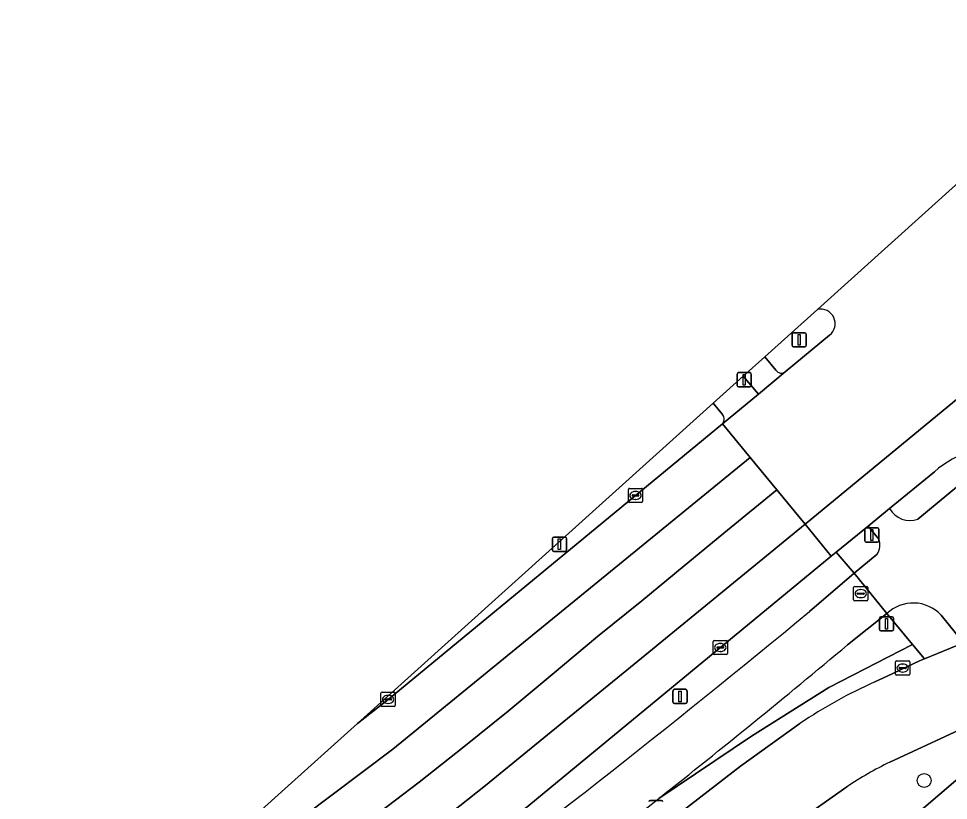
# Model space of a CAD drawing. Extents: x 157793 to 159380, y 380877 to 382313.
# Drawn here: x 159128.8 to 159194, y 382161.1 to 382215.9 of the extents above; entities that cross this region are included whole.
import ezdxf

# ---------------------------------------------------------------- set-up
doc = ezdxf.new("R2010")
doc.units = 0
for name, color, linetype in [('IMGEO_Berm_groen', 7, 'Continuous'), ('IMGEO_Boom', 7, 'Continuous'), ('IMGEO_Fietspad_gesloten', 7, 'Continuous'), ('IMGEO_Groenvoorziening', 7, 'Continuous'), ('IMGEO_Kolk', 7, 'Continuous'), ('IMGEO_Lichtmast', 7, 'Continuous'), ('IMGEO_Rijbaan_lokaal_open', 7, 'Continuous'), ('IMGEO_Rijbaan_regionaal_gesloten', 7, 'Continuous'), ('IMGEO_Rioolput', 7, 'Continuous'), ('IMGEO_Verkeersbordpaal', 7, 'Continuous'), ('IMGEO_Verkeerseiland_gesloten', 7, 'Continuous'), ('IMGEO_Verkeerseiland_groen', 7, 'Continuous'), ('IMGEO_Verkeersregelinstallatiepaal', 7, 'Continuous'), ('IMGEO_Voetpad_open', 7, 'Continuous')]:
    doc.layers.add(name, color=color, linetype=linetype)

msp = doc.modelspace()

# ---------------------------------------------------------------- linework, layer by layer
at = {"layer": 'IMGEO_Berm_groen'}
for points in [[(159178.147, 382188.158), (159177.504, 382188.944), (159152.529, 382166.459)], [(159152.529, 382166.459), (159152.53, 382166.46), (159154.689, 382168.153), (159178.146, 382187.493)], [(159184.269, 382174.321), (159187.406, 382177.016), (159186.127, 382178.492), (159185.792, 382178.216), (159163.758, 382160.057), (159156.408, 382154.416), (159153.13, 382152.042)], [(159191.487, 382172.013), (159189.689, 382174.171), (159186.93, 382171.976)], [(159188.849, 382169.375), (159189.707, 382169.79), (159191.985, 382170.848), (159192.336, 382170.994), (159191.487, 382172.013), (159185.623, 382168.981), (159180.193, 382165.568), (159173.698, 382161.203)], [(159173.698, 382161.203), (159180.193, 382165.568), (159185.623, 382168.981), (159191.487, 382172.013)], [(159175.394, 382160.36), (159179.419, 382163.466), (159183.593, 382166.453)]]:
    msp.add_lwpolyline(points, dxfattribs=at)
for centre, radius, start, end in [((159177.813, 382187.826), 0.471, 314.98018, 44.8475), ((158688.067, 382775.09), 779.192, 306.755074, 309.554815), ((158773.385, 382666.403), 644.575, 308.392817, 309.90957), ((159202.068, 382139.409), 32.752, 113.80385, 124.33868), ((158773.585, 382665.778), 643.961, 306.443267, 308.413394)]:
    msp.add_arc(centre, radius, start, end, dxfattribs=at)
at = {"layer": 'IMGEO_Boom'}
msp.add_circle((159192.312, 382162.454), 0.489, dxfattribs=at)
at = {"layer": 'IMGEO_Fietspad_gesloten'}
for points in [[(159212.635, 382198.587), (159212.071, 382198.099), (159197.001, 382185.065), (159196.888, 382184.968), (159191.87, 382180.801)], [(159181.121, 382192.2), (159179.618, 382190.847), (159179.618, 382190.847), (159180.672, 382189.571), (159182.565, 382191.145)], [(159181.907, 382191.264), (159181.121, 382192.2)], [(159189.888, 382181.545), (159188.373, 382180.322), (159189.132, 382179.402)], [(159189.007, 382178.343), (159187.406, 382177.016), (159189.689, 382174.171)], [(159186.93, 382171.976), (159189.689, 382174.171), (159187.406, 382177.016), (159184.269, 382174.321)], [(159193.499, 382174.064), (159195.081, 382172.126), (159196.817, 382172.943), (159194.854, 382175.765)]]:
    msp.add_lwpolyline(points, dxfattribs=at)
for centre, radius, start, end in [((159182.292, 382191.516), 0.46, 213.18344, 306.31416), ((159191.324, 382182.357), 1.649, 209.50046, 289.34944), ((159188.043, 382178.994), 1.163, 325.97841, 20.55797), ((159191.542, 382172.254), 2.666, 42.75568, 134.02698), ((158688.067, 382775.09), 779.192, 306.755074, 309.554815), ((158773.385, 382666.403), 644.575, 308.392817, 309.90957), ((158773.585, 382665.778), 643.961, 306.443267, 308.413394)]:
    msp.add_arc(centre, radius, start, end, dxfattribs=at)
at = {"layer": 'IMGEO_Groenvoorziening'}
for points in [[(159192.284, 382160.529), (159204.961, 382171.376), (159204.827, 382171.537), (159202.965, 382170.17)], [(159196.054, 382166.611), (159189.895, 382163.746)], [(159186.877, 382162.015), (159183.459, 382159.596)]]:
    msp.add_lwpolyline(points, dxfattribs=at)
msp.add_arc((159202.98, 382137.435), 29.385, 116.4429, 123.2307, dxfattribs=at)
at = {"layer": 'IMGEO_Kolk'}
for p, q in [((159171.549, 382182.041), (159171.549, 382182.893)), ((159171.624, 382182.967), (159172.476, 382182.967)), ((159171.808, 382182.461), (159171.808, 382182.473)), ((159172.246, 382182.424), (159171.848, 382182.424)), ((159171.851, 382182.51), (159172.249, 382182.51)), ((159172.037, 382182.747), (159172.062, 382182.747)), ((159172.292, 382182.473), (159172.292, 382182.461)), ((159172.55, 382182.893), (159172.55, 382182.041)), ((159172.476, 382181.967), (159171.624, 382181.967)), ((159172.06, 382182.187), (159172.035, 382182.187)), ((159177.501, 382171.37), (159177.501, 382172.222)), ((159177.576, 382172.296), (159178.428, 382172.296)), ((159177.989, 382172.076), (159178.014, 382172.076)), ((159178.502, 382172.222), (159178.502, 382171.37)), ((159177.76, 382171.79), (159177.76, 382171.802)), ((159178.198, 382171.753), (159177.8, 382171.753)), ((159177.803, 382171.839), (159178.201, 382171.839)), ((159178.012, 382171.516), (159177.987, 382171.516)), ((159178.244, 382171.802), (159178.244, 382171.79)), ((159178.428, 382171.296), (159177.576, 382171.296)), ((159190.302, 382169.929), (159190.302, 382170.781)), ((159190.377, 382170.855), (159191.229, 382170.855)), ((159191.303, 382170.781), (159191.303, 382169.929)), ((159190.561, 382170.349), (159190.561, 382170.361)), ((159190.999, 382170.312), (159190.601, 382170.312)), ((159190.604, 382170.398), (159191.002, 382170.398)), ((159190.813, 382170.075), (159190.788, 382170.075)), ((159190.79, 382170.635), (159190.815, 382170.635)), ((159191.045, 382170.361), (159191.045, 382170.349)), ((159191.229, 382169.855), (159190.377, 382169.855)), ((159154.188, 382167.727), (159154.188, 382168.579)), ((159154.263, 382168.653), (159155.115, 382168.653)), ((159154.447, 382168.147), (159154.447, 382168.159)), ((159154.885, 382168.11), (159154.487, 382168.11)), ((159154.49, 382168.196), (159154.888, 382168.196)), ((159154.676, 382168.433), (159154.701, 382168.433)), ((159154.931, 382168.159), (159154.931, 382168.147)), ((159155.189, 382168.579), (159155.189, 382167.727)), ((159155.115, 382167.653), (159154.263, 382167.653)), ((159154.699, 382167.873), (159154.674, 382167.873))]:
    msp.add_line(p, q, dxfattribs=at)
for points in [[(159171.549, 382182.041), (159171.549, 382182.893)], [(159171.624, 382182.967), (159172.476, 382182.967)], [(159172.55, 382182.893), (159172.55, 382182.041)], [(159172.476, 382181.967), (159171.624, 382181.967)], [(159177.501, 382171.37), (159177.501, 382172.222)], [(159177.576, 382172.296), (159178.428, 382172.296)], [(159178.502, 382172.222), (159178.502, 382171.37)], [(159178.428, 382171.296), (159177.576, 382171.296)], [(159190.302, 382169.929), (159190.302, 382170.781)], [(159190.377, 382170.855), (159191.229, 382170.855)], [(159191.303, 382170.781), (159191.303, 382169.929)], [(159191.229, 382169.855), (159190.377, 382169.855)], [(159154.188, 382167.727), (159154.188, 382168.579)], [(159154.263, 382168.653), (159155.115, 382168.653)], [(159155.189, 382168.579), (159155.189, 382167.727)], [(159155.115, 382167.653), (159154.263, 382167.653)]]:
    msp.add_lwpolyline(points, dxfattribs=at)
for centre, radius, start, end in [((159171.626, 382182.891), 0.0765, 91.55205, 178.44795), ((159171.626, 382182.891), 0.0765, 91.55205, 178.44795), ((159171.848, 382182.47), 0.0403, 85.87752, 175.75265), ((159171.845, 382182.46), 0.0366, 178.93798, 274.71019), ((159172.249, 382182.467), 0.043, 264.86636, 352.45326), ((159172.253, 382182.472), 0.0386, 1.73085, 96.63898), ((159172.474, 382182.891), 0.0765, 1.55205, 88.44795), ((159172.474, 382182.891), 0.0765, 1.55205, 88.44795), ((159171.626, 382182.043), 0.0765, 181.55205, 268.44795), ((159171.626, 382182.043), 0.0765, 181.55205, 268.44795), ((159172.474, 382182.043), 0.0765, 271.55205, 358.44795), ((159172.474, 382182.043), 0.0765, 271.55205, 358.44795), ((159177.578, 382172.22), 0.0765, 91.55205, 178.44795), ((159177.578, 382172.22), 0.0765, 91.55205, 178.44795), ((159178.426, 382172.22), 0.0765, 1.55205, 88.44795), ((159178.426, 382172.22), 0.0765, 1.55205, 88.44795), ((159177.578, 382171.372), 0.0765, 181.55205, 268.44795), ((159177.578, 382171.372), 0.0765, 181.55205, 268.44795), ((159177.8, 382171.799), 0.0403, 85.87752, 175.75265), ((159177.797, 382171.789), 0.0366, 178.93798, 274.71019), ((159178.201, 382171.796), 0.043, 264.86636, 352.45326), ((159178.205, 382171.801), 0.0386, 1.73085, 96.63898), ((159178.426, 382171.372), 0.0765, 271.55205, 358.44795), ((159178.426, 382171.372), 0.0765, 271.55205, 358.44795), ((159190.379, 382170.779), 0.0765, 91.55205, 178.44795), ((159190.379, 382170.779), 0.0765, 91.55205, 178.44795), ((159191.227, 382170.779), 0.0765, 1.55205, 88.44795), ((159191.227, 382170.779), 0.0765, 1.55205, 88.44795), ((159190.601, 382170.358), 0.0403, 85.87752, 175.75265), ((159190.598, 382170.348), 0.0366, 178.93798, 274.71019), ((159191.002, 382170.355), 0.043, 264.86636, 352.45326), ((159191.006, 382170.36), 0.0386, 1.73085, 96.63898), ((159190.379, 382169.931), 0.0765, 181.55205, 268.44795), ((159190.379, 382169.931), 0.0765, 181.55205, 268.44795), ((159191.227, 382169.931), 0.0765, 271.55205, 358.44795), ((159191.227, 382169.931), 0.0765, 271.55205, 358.44795), ((159154.265, 382168.577), 0.0765, 91.55205, 178.44795), ((159154.265, 382168.577), 0.0765, 91.55205, 178.44795), ((159154.487, 382168.156), 0.0403, 85.87752, 175.75265), ((159154.484, 382168.146), 0.0366, 178.93798, 274.71019), ((159154.888, 382168.153), 0.043, 264.86636, 352.45326), ((159154.892, 382168.158), 0.0386, 1.73085, 96.63898), ((159155.113, 382168.577), 0.0765, 1.55205, 88.44795), ((159155.113, 382168.577), 0.0765, 1.55205, 88.44795), ((159154.265, 382167.729), 0.0765, 181.55205, 268.44795), ((159154.265, 382167.729), 0.0765, 181.55205, 268.44795), ((159155.113, 382167.729), 0.0765, 271.55205, 358.44795), ((159155.113, 382167.729), 0.0765, 271.55205, 358.44795)]:
    msp.add_arc(centre, radius, start, end, dxfattribs=at)
for centre, major_axis, ratio, start_param, end_param in [((159172.036, 382182.467), (-0.387, 0.002), 0.722429, 4.712389, 7.853982), ((159172.061, 382182.467), (-0.39, 0.002), 0.717154, 1.570796, 4.712389), ((159177.988, 382171.796), (-0.387, 0.002), 0.722429, 4.712389, 7.853982), ((159178.013, 382171.796), (-0.39, 0.002), 0.717154, 1.570796, 4.712389), ((159190.789, 382170.355), (-0.387, 0.002), 0.722429, 4.712389, 7.853982), ((159190.814, 382170.355), (-0.39, 0.002), 0.717154, 1.570796, 4.712389), ((159154.675, 382168.153), (-0.387, 0.002), 0.722429, 4.712389, 7.853982), ((159154.7, 382168.153), (-0.39, 0.002), 0.717154, 1.570796, 4.712389)]:
    msp.add_ellipse(centre, major_axis=major_axis, ratio=ratio, start_param=start_param, end_param=end_param, dxfattribs=at)
at = {"layer": 'IMGEO_Lichtmast'}
for p, q in [((159189.267, 382173.956), (159190.057, 382173.956)), ((159190.057, 382173.956), (159189.267, 382173.956)), ((159189.167, 382173.056), (159189.167, 382173.856)), ((159189.167, 382173.856), (159189.167, 382173.056)), ((159190.157, 382173.856), (159190.157, 382173.056)), ((159190.157, 382173.056), (159190.157, 382173.856)), ((159190.057, 382172.956), (159189.267, 382172.956)), ((159189.267, 382172.956), (159190.057, 382172.956)), ((159173.077, 382161.062), (159173.867, 382161.062)), ((159173.867, 382161.062), (159173.077, 382161.062))]:
    msp.add_line(p, q, dxfattribs=at)
msp.add_lwpolyline([(159189.587, 382173.831), (159189.737, 382173.831), (159189.737, 382173.081), (159189.587, 382173.081), (159189.587, 382173.831)], dxfattribs=at)
for centre, start, end in [((159189.267, 382173.856), 90, 180), ((159189.267, 382173.856), 90, 180), ((159190.057, 382173.856), 0, 90), ((159190.057, 382173.856), 360, 90), ((159189.267, 382173.056), 180, 270), ((159189.267, 382173.056), 180, 270), ((159190.057, 382173.056), 270, 0), ((159190.057, 382173.056), 270, 0), ((159173.077, 382160.962), 90, 180), ((159173.077, 382160.962), 90, 180), ((159173.867, 382160.962), 0, 90), ((159173.867, 382160.962), 360, 90)]:
    msp.add_arc(centre, 0.1, start, end, dxfattribs=at)
at = {"layer": 'IMGEO_Rijbaan_lokaal_open'}
for points in [[(159196.817, 382172.943), (159195.081, 382172.126), (159192.336, 382170.994), (159191.985, 382170.848), (159189.707, 382169.79), (159188.849, 382169.375)], [(159183.593, 382166.453), (159179.419, 382163.466), (159175.394, 382160.36)], [(159189.895, 382163.746), (159196.054, 382166.611)], [(159145.795, 382138.149), (159128.755, 382126.376), (159131.818, 382121.802), (159135.917, 382124.601), (159151.447, 382135.476), (159158.657, 382140.702), (159166.456, 382146.499), (159183.459, 382159.596), (159186.877, 382162.015)]]:
    msp.add_lwpolyline(points, dxfattribs=at)
for centre, radius, start, end in [((159202.068, 382139.409), 32.752, 113.80385, 124.33868), ((159202.98, 382137.435), 29.385, 116.4429, 123.2307)]:
    msp.add_arc(centre, radius, start, end, dxfattribs=at)
at = {"layer": 'IMGEO_Rijbaan_regionaal_gesloten'}
for points in [[(159202.121, 382206.64), (159205.617, 382209.46), (159207.628, 382210.989), (159210.119, 382213.093), (159208.181, 382215.197), (159208.18, 382215.198), (159207.494, 382215.943), (159184.822, 382195.532)], [(159185.668, 382193.716), (159182.565, 382191.145), (159180.672, 382189.571), (159178.146, 382187.493), (159180.096, 382185.126), (159181.966, 382182.858), (159183.954, 382180.445), (159214.319, 382205.464), (159215.579, 382206.507), (159215.672, 382206.584), (159213.699, 382208.963), (159211.852, 382211.192), (159209.293, 382209.088), (159207.148, 382207.667)], [(159213.523, 382204.54), (159214.319, 382205.464), (159183.954, 382180.445), (159185.792, 382178.216), (159186.127, 382178.492), (159188.373, 382180.322), (159189.888, 382181.545), (159193.036, 382184.138)], [(159131.292, 382148.718), (159135.25, 382151.178), (159138.747, 382153.243), (159142.049, 382155.309), (159145.288, 382157.474), (159148.687, 382159.885), (159155.024, 382164.659), (159180.096, 382185.126), (159178.146, 382187.493), (159154.689, 382168.153), (159152.53, 382166.46), (159152.529, 382166.459), (159141.168, 382156.231), (159137.548, 382154.205)], [(159153.545, 382159.807), (159156.868, 382162.336), (159160.001, 382164.825), (159163.118, 382167.334), (159166.192, 382169.895), (159169.391, 382172.56), (159172.492, 382175.074), (159175.458, 382177.531), (159178.506, 382180.026), (159181.966, 382182.858), (159180.096, 382185.126), (159155.024, 382164.659), (159148.687, 382159.885)], [(159158.478, 382159.698), (159161.532, 382162.118), (159164.723, 382164.722), (159167.914, 382167.327), (159171.445, 382170.209), (159183.954, 382180.445), (159181.966, 382182.858), (159178.506, 382180.026), (159175.458, 382177.531), (159172.492, 382175.074), (159169.391, 382172.56), (159166.192, 382169.895), (159163.118, 382167.334), (159160.001, 382164.825), (159156.868, 382162.336), (159153.545, 382159.807)], [(159185.792, 382178.216), (159183.954, 382180.445), (159171.445, 382170.209), (159167.914, 382167.327), (159164.723, 382164.722), (159161.532, 382162.118), (159158.478, 382159.698), (159155.224, 382157.192), (159151.991, 382154.753), (159148.693, 382152.402), (159145.511, 382150.133), (159141.87, 382147.736), (159138.593, 382145.657), (159135.725, 382143.942)], [(159153.13, 382152.042), (159156.408, 382154.416), (159163.758, 382160.057), (159185.792, 382178.216)]]:
    msp.add_lwpolyline(points, dxfattribs=at)
for centre, radius, start, end in [((159185.034, 382194.526), 1.028, 308.07259, 101.88517), ((159185.042, 382194.509), 1.046, 102.11618, 102.13403), ((159197.649, 382178.89), 6.987, 106.52522, 131.3206)]:
    msp.add_arc(centre, radius, start, end, dxfattribs=at)
at = {"layer": 'IMGEO_Rioolput'}
for p, q in [((159187.361, 382175.152), (159187.361, 382176.004)), ((159187.436, 382176.078), (159188.288, 382176.078)), ((159188.362, 382176.004), (159188.362, 382175.152)), ((159187.62, 382175.572), (159187.62, 382175.584)), ((159188.058, 382175.535), (159187.66, 382175.535)), ((159187.663, 382175.621), (159188.061, 382175.621)), ((159187.872, 382175.298), (159187.847, 382175.298)), ((159187.849, 382175.858), (159187.874, 382175.858)), ((159188.104, 382175.584), (159188.104, 382175.572)), ((159188.288, 382175.078), (159187.436, 382175.078))]:
    msp.add_line(p, q, dxfattribs=at)
for points in [[(159187.361, 382175.152), (159187.361, 382176.004)], [(159187.436, 382176.078), (159188.288, 382176.078)], [(159188.362, 382176.004), (159188.362, 382175.152)], [(159188.288, 382175.078), (159187.436, 382175.078)]]:
    msp.add_lwpolyline(points, dxfattribs=at)
for centre, radius, start, end in [((159187.438, 382176.002), 0.0765, 91.55205, 178.44795), ((159187.438, 382176.002), 0.0765, 91.55205, 178.44795), ((159188.286, 382176.002), 0.0765, 1.55205, 88.44795), ((159188.286, 382176.002), 0.0765, 1.55205, 88.44795), ((159187.66, 382175.581), 0.0403, 85.87752, 175.75265), ((159187.657, 382175.571), 0.0366, 178.93798, 274.71019), ((159188.061, 382175.578), 0.043, 264.86636, 352.45326), ((159188.065, 382175.583), 0.0386, 1.73085, 96.63898), ((159187.438, 382175.154), 0.0765, 181.55205, 268.44795), ((159187.438, 382175.154), 0.0765, 181.55205, 268.44795), ((159188.286, 382175.154), 0.0765, 271.55205, 358.44795), ((159188.286, 382175.154), 0.0765, 271.55205, 358.44795)]:
    msp.add_arc(centre, radius, start, end, dxfattribs=at)
for centre, major_axis, ratio, start_param, end_param in [((159187.848, 382175.578), (-0.387, 0.002), 0.722429, 4.712389, 7.853982), ((159187.873, 382175.578), (-0.39, 0.002), 0.717154, 1.570796, 4.712389)]:
    msp.add_ellipse(centre, major_axis=major_axis, ratio=ratio, start_param=start_param, end_param=end_param, dxfattribs=at)
at = {"layer": 'IMGEO_Verkeersbordpaal'}
for p, q in [((159166.215, 382178.638), (159166.215, 382179.438)), ((159166.215, 382179.438), (159166.215, 382178.638)), ((159166.315, 382179.538), (159167.105, 382179.538)), ((159167.105, 382179.538), (159166.315, 382179.538)), ((159167.205, 382179.438), (159167.205, 382178.638)), ((159167.205, 382178.638), (159167.205, 382179.438)), ((159167.105, 382178.538), (159166.315, 382178.538)), ((159166.315, 382178.538), (159167.105, 382178.538)), ((159174.681, 382167.962), (159174.681, 382168.762)), ((159174.681, 382168.762), (159174.681, 382167.962)), ((159174.781, 382168.862), (159175.571, 382168.862)), ((159175.571, 382168.862), (159174.781, 382168.862)), ((159175.671, 382168.762), (159175.671, 382167.962)), ((159175.671, 382167.962), (159175.671, 382168.762)), ((159175.571, 382167.862), (159174.781, 382167.862)), ((159174.781, 382167.862), (159175.571, 382167.862))]:
    msp.add_line(p, q, dxfattribs=at)
for points in [[(159166.635, 382179.413), (159166.785, 382179.413), (159166.785, 382178.663), (159166.635, 382178.663), (159166.635, 382179.413)], [(159175.101, 382168.737), (159175.251, 382168.737), (159175.251, 382167.987), (159175.101, 382167.987), (159175.101, 382168.737)]]:
    msp.add_lwpolyline(points, dxfattribs=at)
for centre, start, end in [((159166.315, 382179.438), 90, 180), ((159166.315, 382179.438), 90, 180), ((159167.105, 382179.438), 0, 90), ((159167.105, 382179.438), 360, 90), ((159166.315, 382178.638), 180, 270), ((159166.315, 382178.638), 180, 270), ((159167.105, 382178.638), 270, 0), ((159167.105, 382178.638), 270, 0), ((159174.781, 382168.762), 90, 180), ((159174.781, 382168.762), 90, 180), ((159175.571, 382168.762), 0, 90), ((159175.571, 382168.762), 360, 90), ((159174.781, 382167.962), 180, 270), ((159174.781, 382167.962), 180, 270), ((159175.571, 382167.962), 270, 0), ((159175.571, 382167.962), 270, 0)]:
    msp.add_arc(centre, 0.1, start, end, dxfattribs=at)
at = {"layer": 'IMGEO_Verkeerseiland_gesloten'}
for points in [[(159184.822, 382195.532), (159181.121, 382192.2)], [(159182.565, 382191.145), (159185.668, 382193.716)], [(159181.121, 382192.2), (159181.907, 382191.264)]]:
    msp.add_lwpolyline(points, dxfattribs=at)
for centre, radius, start, end in [((159185.034, 382194.526), 1.028, 308.07259, 101.88517), ((159185.042, 382194.509), 1.046, 102.11618, 102.13403), ((159182.292, 382191.516), 0.46, 213.18344, 306.31416)]:
    msp.add_arc(centre, radius, start, end, dxfattribs=at)
at = {"layer": 'IMGEO_Verkeerseiland_groen'}
for points in [[(159191.87, 382180.801), (159196.888, 382184.968)], [(159193.036, 382184.138), (159189.888, 382181.545)]]:
    msp.add_lwpolyline(points, dxfattribs=at)
for centre, radius, start, end in [((159197.649, 382178.89), 6.987, 106.52522, 131.3206), ((159191.324, 382182.357), 1.649, 209.50046, 289.34944)]:
    msp.add_arc(centre, radius, start, end, dxfattribs=at)
at = {"layer": 'IMGEO_Verkeersregelinstallatiepaal'}
for p, q in [((159183.041, 382192.995), (159183.041, 382193.795)), ((159183.041, 382193.795), (159183.041, 382192.995)), ((159183.141, 382193.895), (159183.931, 382193.895)), ((159183.931, 382193.895), (159183.141, 382193.895)), ((159184.031, 382193.795), (159184.031, 382192.995)), ((159184.031, 382192.995), (159184.031, 382193.795)), ((159183.931, 382192.895), (159183.141, 382192.895)), ((159183.141, 382192.895), (159183.931, 382192.895)), ((159179.188, 382190.189), (159179.188, 382190.989)), ((159179.188, 382190.989), (159179.188, 382190.189)), ((159179.288, 382191.089), (159180.078, 382191.089)), ((159180.078, 382191.089), (159179.288, 382191.089)), ((159180.178, 382190.989), (159180.178, 382190.189)), ((159180.178, 382190.189), (159180.178, 382190.989)), ((159180.078, 382190.089), (159179.288, 382190.089)), ((159179.288, 382190.089), (159180.078, 382190.089)), ((159188.137, 382179.292), (159188.137, 382180.092)), ((159188.137, 382180.092), (159188.137, 382179.292)), ((159188.237, 382180.192), (159189.027, 382180.192)), ((159189.027, 382180.192), (159188.237, 382180.192)), ((159189.127, 382180.092), (159189.127, 382179.292)), ((159189.127, 382179.292), (159189.127, 382180.092)), ((159189.027, 382179.192), (159188.237, 382179.192)), ((159188.237, 382179.192), (159189.027, 382179.192))]:
    msp.add_line(p, q, dxfattribs=at)
for points in [[(159183.461, 382193.77), (159183.611, 382193.77), (159183.611, 382193.02), (159183.461, 382193.02), (159183.461, 382193.77)], [(159179.608, 382190.964), (159179.758, 382190.964), (159179.758, 382190.214), (159179.608, 382190.214), (159179.608, 382190.964)], [(159188.557, 382180.067), (159188.707, 382180.067), (159188.707, 382179.317), (159188.557, 382179.317), (159188.557, 382180.067)]]:
    msp.add_lwpolyline(points, dxfattribs=at)
for centre, start, end in [((159183.141, 382193.795), 90, 180), ((159183.141, 382193.795), 90, 180), ((159183.931, 382193.795), 0, 90), ((159183.931, 382193.795), 360, 90), ((159183.141, 382192.995), 180, 270), ((159183.141, 382192.995), 180, 270), ((159183.931, 382192.995), 270, 0), ((159183.931, 382192.995), 270, 0), ((159179.288, 382190.989), 90, 180), ((159179.288, 382190.989), 90, 180), ((159180.078, 382190.989), 0, 90), ((159180.078, 382190.989), 360, 90), ((159179.288, 382190.189), 180, 270), ((159179.288, 382190.189), 180, 270), ((159180.078, 382190.189), 270, 0), ((159180.078, 382190.189), 270, 0), ((159188.237, 382180.092), 90, 180), ((159188.237, 382180.092), 90, 180), ((159189.027, 382180.092), 0, 90), ((159189.027, 382180.092), 360, 90), ((159188.237, 382179.292), 180, 270), ((159188.237, 382179.292), 180, 270), ((159189.027, 382179.292), 270, 0), ((159189.027, 382179.292), 270, 0)]:
    msp.add_arc(centre, 0.1, start, end, dxfattribs=at)
at = {"layer": 'IMGEO_Voetpad_open'}
for points in [[(159179.618, 382190.847), (159177.504, 382188.944), (159178.147, 382188.158)], [(159178.146, 382187.493), (159180.672, 382189.571), (159179.618, 382190.847), (159179.618, 382190.847)], [(159189.132, 382179.402), (159188.373, 382180.322), (159186.127, 382178.492), (159187.406, 382177.016), (159189.007, 382178.343)], [(159212.694, 382178.187), (159208.638, 382174.671), (159204.827, 382171.537), (159204.961, 382171.376), (159192.284, 382160.529), (159185.765, 382155.358)], [(159189.689, 382174.171), (159191.487, 382172.013), (159192.336, 382170.994), (159195.081, 382172.126), (159193.499, 382174.064)]]:
    msp.add_lwpolyline(points, dxfattribs=at)
for centre, radius, start, end in [((159177.813, 382187.826), 0.471, 314.98018, 44.8475), ((159188.043, 382178.994), 1.163, 325.97841, 20.55797), ((159191.542, 382172.254), 2.666, 42.75568, 134.02698)]:
    msp.add_arc(centre, radius, start, end, dxfattribs=at)

doc.saveas('drawing.dxf')
